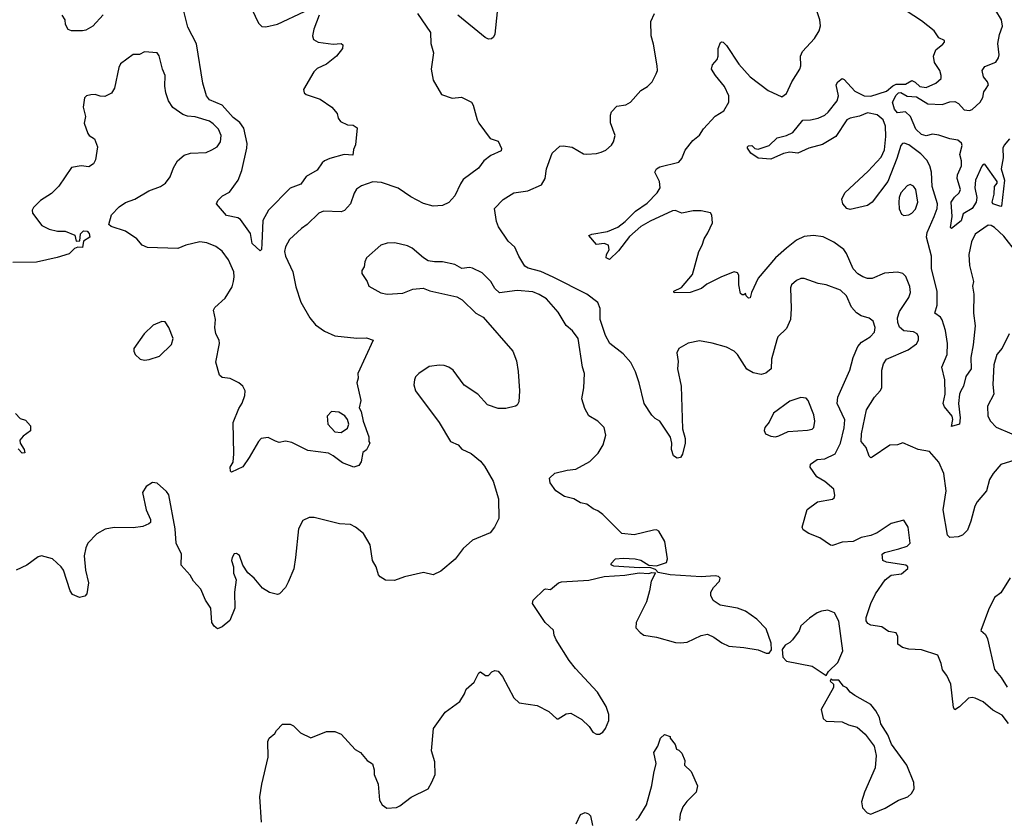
# Model space of a CAD drawing. Extents: x 2133489 to 2292442, y 756223 to 916462.
# Tile 427 of 463: x 2265389 to 2271598, y 853310 to 858346. Entities that reach past the tile are written whole.
import ezdxf

# ---------------------------------------------------------------- set-up
doc = ezdxf.new("R2010")
doc.units = 0

msp = doc.modelspace()

# ---------------------------------------------------------------- linework, layer by layer
at = {"layer": '0CON20XD'}
for points in [[(2267276.7, 858375), (2267243.9, 858286.1), (2267235.8, 858245), (2267240.6, 858220.6), (2267270, 858205), (2267365, 858192), (2267415, 858196.2), (2267427, 858187), (2267423.3, 858165), (2267386.2, 858115), (2267323.3, 858065), (2267265, 858038.6), (2267243.3, 858016.7), (2267177.5, 857905), (2267182.5, 857885), (2267194.5, 857874.5), (2267282.5, 857845), (2267357.5, 857795), (2267390, 857755), (2267397.5, 857725), (2267412.5, 857705), (2267455, 857683.3), (2267491.7, 857681.7), (2267517.5, 857665), (2267507, 857557), (2267493.6, 857526.4), (2267489.3, 857490.7), (2267435, 857496.2), (2267345, 857471.2), (2267310, 857455), (2267295, 857443.3), (2267265, 857396.2), (2267195, 857357.5), (2267160.7, 857309.3), (2267095, 857283.3), (2266956.7, 857145), (2266920.8, 857079.2), (2266916.5, 856935), (2266913, 856897), (2266905, 856887.5), (2266853.8, 856935), (2266845, 856996.7), (2266781.2, 857085), (2266765, 857096.7), (2266691.7, 857111.7), (2266630, 857185), (2266637.5, 857205), (2266666.7, 857235), (2266711.7, 857258.3), (2266766, 857335), (2266789.4, 857395), (2266821.1, 857535), (2266822.7, 857565), (2266801.4, 857661.4), (2266777, 857697), (2266735, 857729.6), (2266665, 857807.8), (2266585, 857840.5), (2266566.7, 857865), (2266544, 857945), (2266503, 858193), (2266448.2, 858298.2), (2266418, 858425)], [(2266829.8, 858459.8), (2266895, 858323.8), (2266915, 858304), (2266940.5, 858300.5), (2267015, 858317.1), (2267185, 858398.1)], [(2271676.9, 856875), (2271595, 856981.5), (2271535, 857035.7), (2271515, 857047.5), (2271495, 857050), (2271415, 856992.9), (2271390, 856945), (2271373.7, 856865), (2271378, 856795), (2271403.8, 856695), (2271397.5, 856665), (2271404.6, 856615), (2271402.9, 856495), (2271413.1, 856415), (2271402.3, 856295), (2271386.2, 856215), (2271389.5, 856145), (2271355.8, 856095), (2271340.9, 856035), (2271323.9, 856005), (2271314.7, 855985), (2271308.9, 855925), (2271320.4, 855835), (2271315.6, 855794.4), (2271265, 855780), (2271272.3, 855825), (2271269.6, 855845), (2271221.1, 855905), (2271211.9, 855925), (2271224.5, 855985), (2271222.2, 856075), (2271203.8, 856155), (2271238.1, 856235), (2271239.4, 856305), (2271226.2, 856386.2), (2271205, 856452.9), (2271195, 856470), (2271159.4, 856495), (2271174.1, 856545), (2271174.7, 856635), (2271138.4, 856775), (2271138.9, 856855), (2271106.7, 856975), (2271111.8, 857005), (2271155.4, 857105), (2271175.3, 857154.7), (2271175.4, 857185), (2271142.5, 857295), (2271139.2, 857385), (2271127.8, 857425), (2271109.2, 857459.2), (2271070.7, 857500.7), (2270995, 857556.5), (2270966.9, 857566.9), (2270955, 857564.4), (2270945, 857552.9), (2270920.3, 857469.7), (2270863.9, 857325), (2270765, 857194.4), (2270735, 857174.3), (2270625, 857148.6), (2270605.6, 857155.6), (2270580, 857185), (2270573.8, 857215), (2270592, 857255), (2270739.2, 857390.8), (2270821, 857479), (2270842.5, 857525), (2270850.1, 857610.1), (2270849, 857675), (2270832.9, 857715), (2270795, 857746.5), (2270735, 857758.4), (2270685, 857737.3), (2270625, 857724.9), (2270605.3, 857715), (2270535, 857608.9), (2270452, 857558), (2270365, 857535.7), (2270296.6, 857503.4), (2270245, 857510), (2270205, 857503.1), (2270125, 857465.7), (2270045, 857472.2), (2269998.8, 857505), (2269977.5, 857535), (2269977.5, 857545), (2269985, 857550), (2270005, 857552.5), (2270023.9, 857533.9), (2270045, 857528.8), (2270115, 857553.1), (2270165, 857601.1), (2270225, 857615.6), (2270264.6, 857635.4), (2270327.3, 857712.7), (2270376.1, 857713.9), (2270424.6, 857725.4), (2270465.9, 857744.1), (2270487.4, 857762.6), (2270544.7, 857835.3), (2270551.2, 857865), (2270538.1, 857935), (2270547.5, 857955), (2270575, 857974.2), (2270588, 857968), (2270655, 857894.5), (2270715, 857865.5), (2270755, 857863.1), (2270855, 857896.3), (2270895, 857929.8), (2270915, 857938.9), (2270975, 857939.5), (2271015, 857962), (2271035, 857952.7), (2271065, 857924.7), (2271105, 857919.4), (2271166, 857945), (2271198.6, 857975), (2271200, 857995), (2271191.4, 858025), (2271157, 858077), (2271150.8, 858115), (2271166.2, 858155), (2271209.3, 858190.7), (2271220, 858205), (2271220, 858215), (2271185, 858232.5), (2271156.2, 858275), (2271075, 858338.1), (2270925, 858438.2)], [(2265915, 858375.8), (2265848.8, 858305), (2265805, 858280), (2265785, 858276.7), (2265715.9, 858275.9), (2265693.3, 858285), (2265678, 858315), (2265676.2, 858345), (2265655.8, 858375)], [(2267896.7, 858385), (2267978.8, 858265), (2267982, 858195), (2267998, 858138), (2267984.2, 858035), (2267996.2, 857965), (2268047.5, 857875), (2268115, 857852), (2268175, 857856.7), (2268237.5, 857825), (2268248, 857808), (2268272.5, 857715), (2268284.3, 857694.3), (2268355, 857597.5), (2268405, 857580), (2268427, 857533), (2268425, 857520), (2268360.3, 857489.7), (2268315, 857456.2), (2268280.9, 857409.1), (2268185, 857338), (2268168.8, 857311.2), (2268133.3, 857235), (2268095, 857193.3), (2268053.9, 857173.9), (2267995, 857170), (2267935, 857186), (2267855, 857228), (2267774.3, 857284.3), (2267670.3, 857320.3), (2267615, 857322.5), (2267545, 857298.6), (2267513.4, 857276.6), (2267498.3, 857251.7), (2267474.3, 857185), (2267436.4, 857143.6), (2267415, 857134.5), (2267305, 857137.5), (2267274.6, 857125.4), (2267202, 857055), (2267165, 857030), (2267089.4, 856960.6), (2267064.4, 856914.4), (2267059.5, 856885), (2267063.8, 856855), (2267111.8, 856755), (2267130.6, 856660.6), (2267161.4, 856565), (2267219.2, 856465), (2267255, 856422.5), (2267310.7, 856380.7), (2267375, 856351.9), (2267515, 856336.9), (2267575, 856340), (2267617.5, 856325), (2267521.2, 856115), (2267523.8, 856085), (2267513.8, 856055), (2267538.8, 855945), (2267528.3, 855898.3), (2267542.5, 855875), (2267553.6, 855813.6), (2267590, 855715), (2267590, 855685), (2267597.5, 855675), (2267576.4, 855633.6), (2267553, 855617), (2267541.7, 855558.3), (2267527.5, 855535), (2267495, 855523.8), (2267425, 855552), (2267366.3, 855596.3), (2267335, 855612.2), (2267205, 855630), (2267105, 855680), (2267065, 855687.5), (2267025, 855680), (2267001.7, 855688.3), (2266955, 855711.2), (2266911.2, 855705), (2266893.8, 855686.2), (2266835.7, 855584.3), (2266795, 855526.7), (2266725, 855492.5), (2266718.3, 855498.3), (2266716.7, 855525), (2266734.1, 855555.9), (2266738.8, 855608.8), (2266735.7, 855805), (2266771.1, 855895), (2266792.1, 855927.9), (2266808.1, 855975), (2266810, 856005), (2266795.5, 856035.5), (2266771.2, 856055), (2266715, 856082.9), (2266665, 856090), (2266648.8, 856105), (2266625.6, 856185.6), (2266648.1, 856305), (2266645.6, 856325), (2266625.7, 856365), (2266618.6, 856405), (2266622.9, 856455), (2266610.8, 856515), (2266619.5, 856530.5), (2266685, 856590), (2266728.8, 856661.2), (2266736.5, 856695), (2266741.5, 856725), (2266738.2, 856755), (2266705, 856832.5), (2266665, 856885.6), (2266625, 856915.7), (2266568.6, 856938.6), (2266525, 856945.5), (2266436.7, 856925), (2266385, 856903.3), (2266195, 856909.4), (2266161.2, 856925), (2266126.2, 856965), (2266055, 857012), (2265965, 857042.5), (2265950, 857055), (2265966.7, 857115), (2266015, 857165.8), (2266055, 857192.5), (2266115, 857214.4), (2266203.2, 857266.8), (2266275.6, 857294.4), (2266308.8, 857315), (2266337.5, 857355), (2266358.8, 857411.2), (2266384, 857455), (2266425, 857490.8), (2266465, 857504.2), (2266565, 857507.5), (2266600, 857525)], [(2268398.9, 858395), (2268384.2, 858255.8), (2268376.2, 858235), (2268364.1, 858225.9), (2268345, 858224.2), (2268323.4, 858233.4), (2268152.5, 858375)], [(2271625, 853906.7), (2271585, 853959.2), (2271525, 853991.1), (2271465, 854043.5), (2271415, 854067.7), (2271395, 854072.3), (2271372.7, 854067.3), (2271315, 854012), (2271285, 853993.8), (2271277.5, 854007.5), (2271259.6, 854155), (2271235, 854210), (2271207.8, 854245), (2271199.6, 854285), (2271178.5, 854338.5), (2271075, 854371.5), (2270995.4, 854375.4), (2270955, 854386.7), (2270927, 854407), (2270926.9, 854456.9), (2270915, 854478.8), (2270868, 854488), (2270826.3, 854516.3), (2270755, 854526.9), (2270737.4, 854537.4), (2270726.9, 854555), (2270725.8, 854575.8), (2270755.4, 854664.6), (2270785, 854724.3), (2270845.9, 854814.1), (2270885, 854842.2), (2270949.4, 854850.6), (2270990, 854885), (2270990, 854895), (2270976.3, 854906.3), (2270855.8, 854925.8), (2270832.5, 854935), (2270827.5, 854975), (2270842.5, 854985), (2270931.7, 855008.3), (2270984.2, 855025), (2271003.1, 855045), (2270991.2, 855145), (2270965, 855190), (2270885, 855168), (2270795, 855110.8), (2270755, 855092.5), (2270695, 855080.8), (2270645, 855055.6), (2270575, 855050.8), (2270515, 855030), (2270501.7, 855031.7), (2270435, 855079.2), (2270365, 855105.8), (2270328.3, 855128.3), (2270323.8, 855145), (2270355, 855256.7), (2270420, 855305), (2270515, 855322.5), (2270525, 855330), (2270530, 855345), (2270522.5, 855385), (2270465, 855433.3), (2270415, 855462.5), (2270374.4, 855524.4), (2270375, 855542.5), (2270417.4, 855572.6), (2270465, 855576.5), (2270531.7, 855608.3), (2270563.8, 855675), (2270587.1, 855772.9), (2270592.2, 855822.2), (2270543.6, 855925), (2270547.7, 855965), (2270624.5, 856135), (2270645, 856216.7), (2270675, 856284), (2270698, 856312), (2270750.8, 856345), (2270778.6, 856375), (2270782.5, 856405), (2270770, 856445), (2270745, 856464.2), (2270695, 856477.8), (2270665, 856496.9), (2270634, 856534), (2270602.5, 856605), (2270565, 856640.4), (2270475, 856674.4), (2270423.2, 856683.2), (2270335, 856713.3), (2270315, 856713.8), (2270287.7, 856702.3), (2270256.7, 856675), (2270250, 856655), (2270254.4, 856525), (2270249.5, 856455), (2270225, 856399.2), (2270170, 856345), (2270163, 856327), (2270128.8, 856205), (2270126.7, 856145), (2270093.6, 856116.4), (2270065, 856108.8), (2270015, 856118), (2269973, 856143), (2269915.8, 856235), (2269895, 856255.6), (2269845, 856281.4), (2269755, 856306.9), (2269675, 856321.2), (2269605, 856306.2), (2269545, 856273.3), (2269532.5, 856245), (2269541.2, 856191.2), (2269537.8, 856145), (2269560.4, 856035), (2269568, 855765), (2269585.6, 855705), (2269584.4, 855675), (2269567.5, 855605), (2269555, 855584), (2269535, 855580), (2269511.2, 855595), (2269499.2, 855635), (2269501.2, 855675), (2269493.6, 855713.6), (2269425, 855813.3), (2269395, 855830), (2269375, 855851.2), (2269327.1, 855925), (2269296, 856055), (2269271.4, 856125), (2269241.9, 856185), (2269195, 856239.4), (2269110, 856305), (2269083.1, 856355), (2269049.1, 856455), (2269048.5, 856525), (2269033.4, 856563.4), (2268965, 856614.4), (2268753.2, 856723.2), (2268675, 856757.2), (2268595, 856780), (2268575, 856792.1), (2268535.6, 856855), (2268510.6, 856910.6), (2268469.3, 856949.3), (2268408.9, 857038.9), (2268395, 857072.5), (2268383.3, 857155), (2268437, 857213), (2268505, 857254.2), (2268592.4, 857267.6), (2268680, 857305), (2268702.5, 857345), (2268710, 857405), (2268746.4, 857503.6), (2268795, 857548.8), (2268815, 857551.2), (2268872.3, 857542.3), (2268945, 857500.8), (2268965, 857498.6), (2269025, 857501.4), (2269055, 857510.6), (2269085, 857522.9), (2269120, 857555), (2269132.5, 857575), (2269144.2, 857615), (2269114, 857695), (2269113.9, 857743.9), (2269120, 857765), (2269155, 857800), (2269210.5, 857809.5), (2269240, 857825), (2269305, 857900), (2269347.5, 857925), (2269376.4, 857953.6), (2269403.3, 858005), (2269410, 858025), (2269408.8, 858055), (2269385, 858192.5), (2269370, 858245), (2269368.6, 858335), (2269391.4, 858385)], [(2270401.8, 858228.2), (2270430, 858275), (2270438.3, 858308.3), (2270434, 858345), (2270418, 858395)], [(2271630, 857595), (2271597, 857555), (2271588.8, 857535), (2271591.1, 857475), (2271578, 857405), (2271599.2, 857335), (2271579.3, 857170.7), (2271575, 857167.5), (2271524.4, 857185), (2271520.8, 857195), (2271534.7, 857245.3), (2271535, 857293.3), (2271552.5, 857315), (2271552.5, 857325), (2271475, 857434.4), (2271465, 857433.1), (2271455, 857422.5), (2271416.9, 857335), (2271411.1, 857285), (2271425.2, 857225), (2271420.8, 857195), (2271394.5, 857155), (2271337.3, 857122.7), (2271325, 857077.1), (2271265, 857030), (2271257.5, 857035), (2271268.9, 857105), (2271262.1, 857195), (2271283, 857227), (2271314.1, 857255), (2271321.9, 857275), (2271300.2, 857345), (2271302.8, 857367.2), (2271328.8, 857425), (2271328.4, 857455), (2271316.8, 857495), (2271332.5, 857552.5), (2271328, 857568), (2271305, 857585.7), (2271255, 857594.3), (2271185, 857618.2), (2271145, 857623.2), (2271105, 857612.9), (2271075, 857622.7), (2271039.2, 857655), (2271005.5, 857735), (2270975, 857764.3), (2270925, 857758), (2270905, 857781.2), (2270892.5, 857825), (2270915, 857871.1), (2270930.8, 857885), (2270945, 857885.9), (2270984.7, 857864.7), (2271045, 857859.8), (2271115.2, 857815.2), (2271205, 857811.7), (2271255, 857827.9), (2271285, 857829.4), (2271308, 857818), (2271345, 857776.7), (2271377.6, 857772.4), (2271395, 857780), (2271446.2, 857825), (2271463.3, 857855), (2271468.3, 857891.7), (2271480, 857905), (2271497.5, 857935), (2271492.5, 857955), (2271466.7, 857985), (2271458.8, 858025), (2271475, 858051.2), (2271545, 858078.8), (2271561.4, 858105), (2271564.5, 858125), (2271555.9, 858195), (2271566.9, 858253.1), (2271586, 858305), (2271579.7, 858345), (2271545, 858404.3)], [(2271665, 855568.9), (2271575, 855541.9), (2271526.9, 855485), (2271505, 855446.2), (2271485.5, 855375), (2271425.7, 855305), (2271410.9, 855279.1), (2271386.2, 855183.8), (2271365, 855126.7), (2271333.8, 855095), (2271307.5, 855085), (2271255, 855081.5), (2271238.5, 855095), (2271212.1, 855255), (2271231.1, 855375), (2271217.3, 855485), (2271184.7, 855554.7), (2271125, 855623.1), (2271055, 855636), (2270957, 855677), (2270925, 855665.8), (2270875, 855663.1), (2270765, 855587.1), (2270755, 855583.8), (2270745, 855593.8), (2270727.6, 855647.6), (2270695.7, 855685), (2270696.4, 855735), (2270727.8, 855885), (2270780, 855965), (2270815.4, 856004.6), (2270824.4, 856025), (2270824.7, 856135.3), (2270835.6, 856175), (2270855, 856205.7), (2270992, 856265), (2271045, 856302.5), (2271057.1, 856325), (2271057.5, 856345), (2271048, 856365), (2271025, 856377.8), (2270965, 856384.5), (2270937.5, 856407.5), (2270925.8, 856435.8), (2270923.6, 856465), (2270936.6, 856505), (2270995.4, 856595), (2271006.4, 856625), (2271002.4, 856662.4), (2270977.3, 856727.3), (2270957.5, 856745), (2270925, 856754), (2270842.4, 856747.6), (2270765, 856714.4), (2270735, 856714.5), (2270705, 856723.6), (2270675, 856743.5), (2270645, 856775.7), (2270602.6, 856872.6), (2270586.6, 856896.6), (2270522, 856942), (2270455, 856976), (2270394.5, 856984.5), (2270335, 856979.1), (2270287.5, 856955), (2270225, 856905.5), (2270155, 856844.4), (2270045.8, 856715), (2270003.3, 856625), (2269995, 856592.5), (2269985, 856590), (2269970, 856605), (2269965, 856620), (2269955, 856610), (2269945, 856610), (2269935, 856620), (2269923, 856673), (2269923.8, 856735), (2269915, 856750), (2269895, 856755.8), (2269813.3, 856725), (2269721.7, 856678.3), (2269688.3, 856651.7), (2269617.5, 856625), (2269515, 856623.3), (2269513.8, 856635), (2269562, 856658), (2269631.9, 856738.1), (2269670.8, 856885), (2269692.5, 856925), (2269704, 856965), (2269728.3, 857001.7), (2269756.7, 857065), (2269753, 857113), (2269745, 857127.5), (2269685, 857140), (2269635, 857140.6), (2269565, 857126.9), (2269543.6, 857133.6), (2269525, 857142.9), (2269505, 857140.6), (2269363.5, 857076.5), (2269305, 857041.5), (2269235, 856978.9), (2269165, 856887.5), (2269107, 856833), (2269088, 856845), (2269090, 856865), (2269106, 856895), (2269102.5, 856925), (2269075, 856934), (2269025, 856927.5), (2268976.7, 856985), (2268995.7, 856994.3), (2269095, 857010.4), (2269161.4, 857038.6), (2269206.4, 857073.6), (2269271.7, 857138.3), (2269345, 857189.6), (2269408.9, 857255), (2269427.8, 857285), (2269423.5, 857325), (2269393.8, 857385), (2269404, 857405), (2269425, 857418.1), (2269545, 857448.6), (2269565, 857471.2), (2269585, 857524), (2269634.4, 857585), (2269675, 857618.1), (2269701.6, 857658.4), (2269775, 857737.5), (2269828.8, 857771.2), (2269861.1, 857825), (2269860.6, 857865), (2269833.8, 857923.8), (2269775.6, 857995), (2269750.8, 858035), (2269757.7, 858062.3), (2269786.7, 858095), (2269793.6, 858116.4), (2269793.8, 858165), (2269808.3, 858201.7), (2269815, 858206.7), (2269825, 858203.3), (2269845, 858182.5), (2269922.7, 858065), (2269994.4, 857985), (2270109.1, 857899.1), (2270195, 857860), (2270225, 857880), (2270258.6, 857955), (2270308, 858035), (2270314.2, 858055.8), (2270313.1, 858115), (2270325.5, 858145), (2270401.8, 858228.2)], [(2266600, 857525), (2266634, 857545), (2266654.4, 857575), (2266660, 857615), (2266642.2, 857655), (2266609.5, 857689.5), (2266585, 857705.5), (2266495, 857734.4), (2266447.4, 857737.4), (2266417.2, 857747.2), (2266355, 857791.4), (2266327.8, 857835), (2266310.6, 857885), (2266304.2, 857925.8), (2266305.7, 857995), (2266288.8, 858035), (2266268, 858118), (2266255, 858137.5), (2266175, 858142.5), (2266145, 858127.5), (2266105, 858126.2), (2266023.3, 858066.7), (2266013.1, 858045), (2265985.8, 857915), (2265967.9, 857882.1), (2265925, 857862.5), (2265895, 857864.2), (2265865, 857874), (2265837, 857873), (2265810, 857865), (2265796.4, 857853.6), (2265788, 857795), (2265803.3, 857735), (2265794.2, 857694.2), (2265817.3, 857627.3), (2265826.7, 857615), (2265860, 857595), (2265880, 857545), (2265867.3, 857462.7), (2265855, 857436.2), (2265825, 857418), (2265776.1, 857423.9), (2265715, 857413.3), (2265635, 857296.2), (2265589.1, 857250.9), (2265520, 857205), (2265475, 857162.5), (2265466.7, 857145), (2265470, 857125), (2265527.7, 857047.7), (2265574.2, 857024.2), (2265627, 857013), (2265675, 857012.5), (2265737, 856987), (2265745, 856950), (2265768.3, 856951.7), (2265772.5, 856995), (2265790, 857015), (2265815, 857012.5), (2265827, 856997), (2265830, 856975), (2265791.7, 856948.3), (2265785, 856910), (2265755, 856912.5), (2265735, 856902.5), (2265699.5, 856870.5), (2265625, 856845.6), (2265495, 856816.4), (2265345.5, 856815.5)], [(2270965, 857110.6), (2270995, 857114.5), (2271015, 857125.5), (2271038, 857152), (2271052.5, 857195), (2271039.1, 857275), (2271025, 857295.8), (2271005, 857307.1), (2270985, 857298.6), (2270946.2, 857253.8), (2270935.3, 857225), (2270932.7, 857195), (2270934, 857154), (2270949.6, 857119.6), (2270965, 857110.6)], [(2266914.3, 853285.7), (2266901.9, 853445), (2266914.5, 853525.5), (2266955.8, 853695), (2266953.3, 853795), (2266962.5, 853815), (2266997.5, 853845), (2267007, 853863), (2267045, 853902.5), (2267095, 853902.5), (2267115, 853892.5), (2267159.3, 853849.3), (2267225, 853817.5), (2267322.3, 853857.7), (2267375, 853856.2), (2267415, 853840), (2267505, 853743.8), (2267537.5, 853725), (2267580, 853675), (2267613.6, 853653.6), (2267623.3, 853615), (2267623.3, 853585), (2267648.8, 853525), (2267657.5, 853425), (2267673.6, 853393.6), (2267703, 853373), (2267765, 853377.5), (2267785, 853387.5), (2267856.4, 853443.6), (2267963.6, 853496.4), (2267988.3, 853538.3), (2268008, 853585), (2268005.8, 853665), (2267985.8, 853735.8), (2267998.6, 853875), (2268071.9, 853978.1), (2268165, 854046.7), (2268193.8, 854095), (2268203.3, 854125), (2268255, 854167.5), (2268285, 854227.5), (2268295, 854232.5), (2268325, 854210), (2268345, 854210), (2268365, 854232.5), (2268385, 854242.5), (2268405, 854237.5), (2268433.6, 854203.6), (2268505, 854070), (2268538.3, 854038.3), (2268651.7, 854021.7), (2268725, 853982.5), (2268775, 853937.5), (2268785, 853937.5), (2268835, 853967.5), (2268865, 853972.5), (2268933, 853933), (2268979.3, 853889.3), (2269003.6, 853853.6), (2269025, 853840), (2269045, 853840), (2269065, 853852.5), (2269082.5, 853875), (2269103, 853927), (2269103.3, 853965), (2269086.2, 854015), (2269033.3, 854105), (2268893.3, 854255), (2268853.3, 854305), (2268771.2, 854435), (2268758, 854465), (2268755, 854496), (2268702.5, 854545), (2268623.3, 854665), (2268627.5, 854685), (2268695, 854752.5), (2268705, 854757.5), (2268735, 854752.5), (2268785.9, 854794.1), (2268805, 854800.8), (2268978.3, 854811.7), (2269075, 854834.5), (2269205, 854843.3), (2269295, 854856.7), (2269356.7, 854853.3), (2269375, 854860), (2269398.3, 854858.3), (2269370, 854805), (2269361.2, 854745), (2269341.2, 854675), (2269276.7, 854545), (2269275, 854510), (2269300.5, 854480.5), (2269325, 854463.8), (2269405, 854452), (2269525, 854418), (2269555, 854416.2), (2269598.8, 854421.2), (2269685, 854463.3), (2269725, 854470), (2269765, 854452.5), (2269816.4, 854416.4), (2269860, 854395), (2269955, 854387.5), (2270045, 854371.2), (2270095, 854350.8), (2270115, 854352), (2270128.7, 854371.3), (2270127.8, 854415), (2270096.2, 854505), (2270036.7, 854565), (2269965.6, 854615.6), (2269915, 854634), (2269805, 854653.8), (2269762.3, 854682.3), (2269746.7, 854715), (2269746.7, 854735), (2269763.3, 854765), (2269802, 854805), (2269806, 854825), (2269795, 854834.2), (2269775, 854838.2), (2269687, 854833), (2269490, 854845), (2269415, 854860), (2269398.3, 854878.3), (2269361.7, 854891.7), (2269295, 854888.8), (2269135, 854900), (2269122.5, 854905), (2269116.7, 854915), (2269145, 854946.7), (2269195, 854950), (2269270, 854945), (2269305, 854936.7), (2269356.4, 854906.4), (2269405, 854902.5), (2269467.7, 854922.3), (2269473.8, 854945), (2269456, 855055), (2269419.5, 855119.5), (2269405, 855128.8), (2269385, 855126.2), (2269263.6, 855096.4), (2269186.1, 855106.1), (2269065, 855226), (2269035, 855248.8), (2269005, 855261.2), (2268965, 855290), (2268925, 855298.8), (2268884.1, 855324.1), (2268825, 855338.8), (2268768.8, 855375), (2268733.3, 855425), (2268730, 855455), (2268763.2, 855486.8), (2268840, 855505), (2268895, 855510.8), (2268985, 855558.8), (2269037.4, 855612.6), (2269067.5, 855665), (2269085.9, 855725.9), (2269074.2, 855774.2), (2269034.3, 855814.3), (2268977.9, 855847.9), (2268952.2, 855895), (2268934.3, 855955), (2268945.6, 856025), (2268949.5, 856115), (2268937.9, 856155), (2268910.5, 856335), (2268875, 856384.3), (2268835, 856417.5), (2268785, 856501.9), (2268710, 856585), (2268665, 856613.5), (2268625, 856628.8), (2268525, 856638.5), (2268415, 856624.2), (2268385, 856650), (2268359.2, 856695), (2268305, 856750.5), (2268245, 856780), (2268225, 856783.1), (2268176.8, 856776.8), (2268131.7, 856801.7), (2268055, 856819.2), (2268005, 856818), (2267965, 856826), (2267934.5, 856844.5), (2267864.3, 856904.3), (2267835, 856919.2), (2267755, 856938.6), (2267705, 856936.2), (2267665, 856923.8), (2267575, 856843.3), (2267565, 856820), (2267561.7, 856788.3), (2267546.7, 856765), (2267546.7, 856745), (2267580, 856695), (2267590, 856665), (2267665, 856624.2), (2267705, 856614.2), (2267805, 856621.9), (2267867, 856647), (2267933.6, 856653.6), (2267975, 856635.6), (2268145, 856598.6), (2268179.3, 856579.3), (2268265, 856495.8), (2268310.9, 856470.9), (2268499.2, 856255), (2268522.5, 856195), (2268532.3, 856127.7), (2268540.6, 856005), (2268535.8, 855935.8)], [(2266175, 856198.8), (2266205, 856204), (2266270, 856225), (2266345, 856297.5), (2266356.1, 856336.1), (2266330, 856405), (2266305, 856440), (2266285, 856442.5), (2266230.5, 856419.5), (2266174.2, 856365.8), (2266108.3, 856271.7), (2266107.5, 856255), (2266117.5, 856235), (2266147.5, 856205), (2266175, 856198.8)], [(2271628.8, 856365), (2271583.8, 856275), (2271550, 856235), (2271531.3, 856168.7), (2271526.2, 856046.2), (2271532.5, 855985), (2271492.1, 855907.9), (2271494.2, 855845), (2271510, 855815), (2271545.7, 855775.7), (2271644.5, 855734.5)], [(2268535.8, 855935.8), (2268526.2, 855915), (2268515, 855908), (2268455, 855894.3), (2268405, 855894.3), (2268337.6, 855917.6), (2268277.5, 855985), (2268191.5, 856041.5), (2268122.5, 856135), (2268093.8, 856155), (2268065, 856165.5), (2268035, 856168.2), (2267971.1, 856158.9), (2267905, 856114), (2267885, 856093.3), (2267877.5, 856075), (2267874.2, 856044.2), (2267884, 856005), (2268034.2, 855805), (2268106.1, 855686.1), (2268154.1, 855664.1), (2268177.5, 855637.5), (2268235, 855611.2), (2268295, 855561.2), (2268320.5, 855530.5), (2268373.8, 855435), (2268407.5, 855325), (2268409.2, 855200.8), (2268383.8, 855145), (2268355, 855110), (2268245, 855064), (2268185, 855012), (2268135.5, 854944.5), (2268045, 854868), (2267995, 854844.2), (2267935, 854860), (2267815, 854832), (2267751.7, 854808.3), (2267695, 854811.4), (2267661.9, 854831.9), (2267652, 854845), (2267635.8, 854895), (2267614.3, 854935), (2267598, 855035), (2267556.7, 855105), (2267506.7, 855145), (2267475, 855162), (2267405, 855166), (2267245, 855206.2), (2267213.9, 855206.1), (2267175, 855186.7), (2267146.2, 855135), (2267127.5, 854955), (2267117, 854883), (2267081.7, 854798.3), (2267063.9, 854766.1), (2267027.5, 854725), (2267015, 854720), (2266964.1, 854734.1), (2266920.5, 854760.5), (2266866.7, 854825), (2266827.7, 854857.7), (2266796, 854906), (2266775, 854967.5), (2266755, 854980), (2266741.7, 854978.3), (2266727.5, 854955), (2266723.8, 854935), (2266736.7, 854895), (2266736.7, 854855), (2266754.1, 854814.1), (2266743.8, 854735), (2266746.2, 854635), (2266713, 854557), (2266665, 854516.2), (2266635, 854504), (2266615, 854521.2), (2266600.8, 854545), (2266594, 854635), (2266560, 854685), (2266530, 854755), (2266485, 854804.2), (2266463, 854843), (2266405.8, 854905), (2266409.2, 854975), (2266375.7, 855045), (2266370, 855135), (2266329.5, 855349.5), (2266315, 855370), (2266255, 855422.5), (2266225, 855427.5), (2266187, 855403), (2266163.3, 855365), (2266186.7, 855255), (2266213.3, 855195), (2266212.5, 855175), (2266203.9, 855166.1), (2266165, 855150), (2266105, 855141.2), (2265985, 855144), (2265927.7, 855132.3), (2265875, 855104), (2265819.2, 855045), (2265805.7, 855015), (2265795.7, 854964.3), (2265803.7, 854873.7), (2265821.4, 854795), (2265811.2, 854725), (2265799.4, 854710.6), (2265765, 854703.1), (2265721.2, 854721.2), (2265707.3, 854745), (2265664.3, 854875), (2265650.8, 854895), (2265595, 854946), (2265525, 854965.8), (2265505, 854959.2), (2265433.8, 854905), (2265366.7, 854875)], [(2270155, 855716), (2270175, 855722), (2270235, 855750), (2270356.4, 855756.4), (2270385, 855763.8), (2270396.2, 855775), (2270402, 855815), (2270397.5, 855855), (2270360, 855945), (2270348.8, 855958.8), (2270315, 855962.5), (2270245, 855940), (2270141.2, 855865), (2270115, 855807.5), (2270086.7, 855775), (2270082.5, 855755), (2270092.5, 855735), (2270125, 855718.8), (2270155, 855716)], [(2265363, 855863), (2265391.7, 855831.7), (2265425, 855820), (2265456.7, 855785), (2265456.4, 855753.6), (2265410.5, 855719.5), (2265388.8, 855695), (2265391.2, 855675), (2265416.2, 855635), (2265420, 855615), (2265405, 855612.5), (2265379.2, 855639.2)], [(2267415, 855743.3), (2267455, 855770), (2267463.3, 855795), (2267456.2, 855825), (2267438.8, 855848.8), (2267401.7, 855871.7), (2267354.1, 855875.9), (2267327.5, 855845), (2267331.2, 855795), (2267375, 855746.2), (2267415, 855743.3)], [(2271635, 854826.2), (2271575, 854732.5), (2271535, 854702.5), (2271498.8, 854625), (2271450, 854495), (2271478.3, 854468.3), (2271491.2, 854441.2), (2271535, 854248), (2271577.9, 854197.9), (2271616.3, 854136.3)], [(2270475, 854210), (2270490, 854235), (2270548.3, 854291.7), (2270580, 854365), (2270555, 854552.5), (2270527.5, 854605), (2270485, 854621.2), (2270445, 854616), (2270417.5, 854605), (2270368.3, 854571.7), (2270315, 854522.5), (2270305, 854492.5), (2270262.5, 854435), (2270245, 854417.5), (2270215, 854402.5), (2270196.7, 854375), (2270202, 854325), (2270225, 854300), (2270385, 854268.8), (2270475, 854210)], [(2270755, 853336.7), (2270775, 853343.3), (2270845.9, 853374.1), (2270930, 853425), (2270990, 853445), (2271013, 853467), (2271030, 853495), (2271026.7, 853535), (2270983.3, 853645), (2270886.4, 853776.4), (2270863.3, 853835), (2270820, 853905), (2270810, 853945), (2270788.3, 853988.3), (2270755, 854026.7), (2270655, 854083.3), (2270626.1, 854106.1), (2270605, 854132.5), (2270583.6, 854143.6), (2270555, 854180), (2270515, 854180), (2270505, 854190), (2270500, 854175), (2270520, 854155), (2270520, 854135), (2270443.6, 853996.4), (2270455, 853940), (2270475, 853922.5), (2270575, 853918.8), (2270615, 853900), (2270670, 853885), (2270719.3, 853839.3), (2270777.5, 853765), (2270790, 853705), (2270783, 853627), (2270716.7, 853475), (2270697, 853413), (2270702.5, 853375), (2270733.9, 853343.9), (2270755, 853336.7)], [(2269274.6, 853295.4), (2269292.9, 853315), (2269341.5, 853395), (2269375.7, 853515.7), (2269386.7, 853595), (2269402.2, 853655), (2269388, 853725), (2269412, 853765), (2269430, 853815), (2269455, 853837.5), (2269490, 853825), (2269490, 853815), (2269522.5, 853775), (2269530, 853745), (2269545, 853740), (2269565, 853720), (2269582, 853675), (2269580, 853645), (2269622, 853605), (2269663.3, 853515), (2269654, 853475), (2269595, 853416.2), (2269571.2, 853381.2), (2269553.3, 853335), (2269550, 853295)], [(2268897.5, 853275), (2268925, 853333.8), (2268955, 853346.2), (2268975, 853338.8), (2268988, 853325), (2269000, 853265)]]:
    msp.add_lwpolyline(points, dxfattribs=at)

doc.saveas('drawing.dxf')
